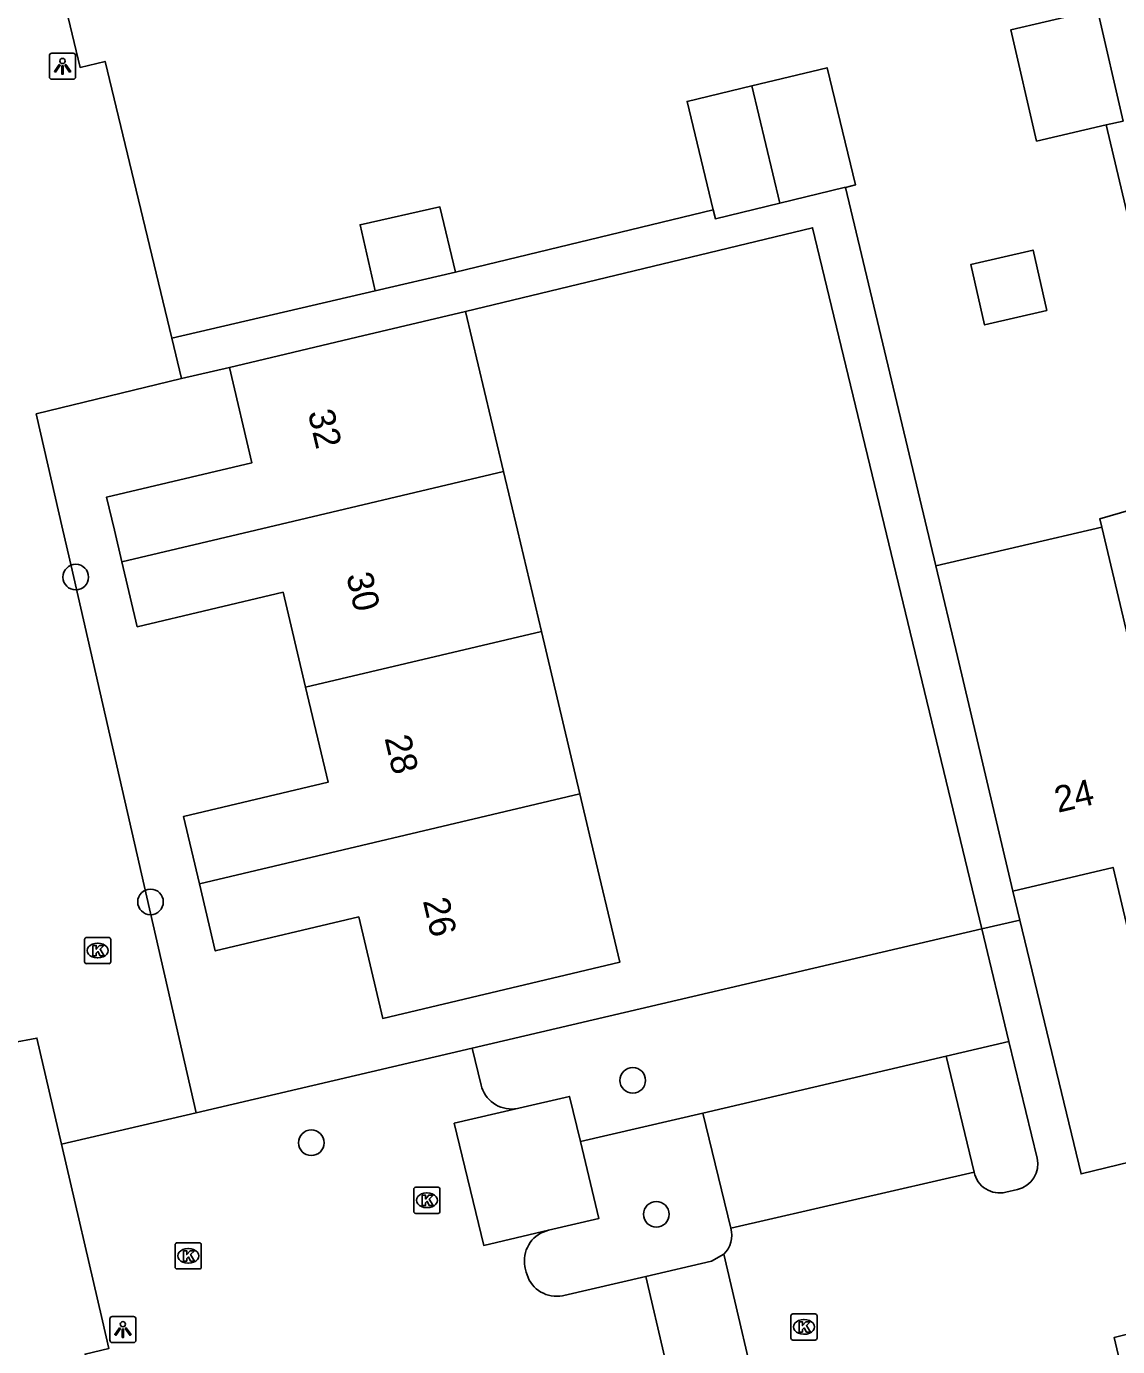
# Model space of a CAD drawing. Extents: x 158461 to 159795, y 387220 to 388672.
# Drawn here: x 159101.1 to 159142.8, y 388468.8 to 388519.3 of the extents above; entities that cross this region are included whole.
import ezdxf

# ---------------------------------------------------------------- set-up
doc = ezdxf.new("R2010")
doc.units = 0
for name, color, linetype in [('IMGEO_Boom', 7, 'Continuous'), ('IMGEO_Groenvoorziening', 7, 'Continuous'), ('IMGEO_Haag', 7, 'Continuous'), ('IMGEO_Kolk', 7, 'Continuous'), ('IMGEO_Lichtpunt', 7, 'Continuous'), ('IMGEO_Pand', 7, 'Continuous'), ('IMGEO_Pand_nummerreeks', 7, 'Continuous'), ('IMGEO_Parkeervlak_open', 7, 'Continuous'), ('IMGEO_Rijbaan_lokaal_open', 7, 'Continuous'), ('IMGEO_Voetpad_gesloten', 7, 'Continuous'), ('IMGEO_Voetpad_open', 7, 'Continuous')]:
    doc.layers.add(name, color=color, linetype=linetype)

msp = doc.modelspace()

# ---------------------------------------------------------------- linework, layer by layer
at = {"layer": 'IMGEO_Boom'}
for centre in [(159102.96, 388498.209), (159105.816, 388485.795), (159124.243, 388478.973), (159111.96, 388476.588), (159125.143, 388473.854)]:
    msp.add_circle(centre, 0.489, dxfattribs=at)
at = {"layer": 'IMGEO_Groenvoorziening'}
msp.add_lwpolyline([(159118.107, 388480.202), (159137.578, 388484.76)], dxfattribs=at)
at = {"layer": 'IMGEO_Haag'}
for points in [[(159138.616, 388480.457), (159136.22, 388479.897)], [(159126.925, 388477.725), (159122.243, 388476.631)]]:
    msp.add_lwpolyline(points, dxfattribs=at)
at = {"layer": 'IMGEO_Kolk'}
for p, q in [((159103.296, 388483.508), (159103.296, 388484.36)), ((159103.371, 388484.434), (159104.223, 388484.434)), ((159103.784, 388484.214), (159103.809, 388484.214)), ((159104.297, 388484.36), (159104.297, 388483.508)), ((159104.223, 388483.434), (159103.371, 388483.434)), ((159103.807, 388483.654), (159103.782, 388483.654)), ((159115.875, 388473.963), (159115.875, 388474.815)), ((159115.95, 388474.889), (159116.802, 388474.889)), ((159116.363, 388474.669), (159116.388, 388474.669)), ((159116.876, 388474.815), (159116.876, 388473.963)), ((159116.386, 388474.109), (159116.361, 388474.109)), ((159116.802, 388473.889), (159115.95, 388473.889)), ((159106.756, 388471.838), (159106.756, 388472.69)), ((159106.831, 388472.764), (159107.683, 388472.764)), ((159107.757, 388472.69), (159107.757, 388471.838)), ((159107.244, 388472.544), (159107.269, 388472.544)), ((159107.683, 388471.764), (159106.831, 388471.764)), ((159107.267, 388471.984), (159107.242, 388471.984)), ((159130.359, 388470.049), (159131.211, 388470.049)), ((159130.284, 388469.123), (159130.284, 388469.975)), ((159130.772, 388469.829), (159130.797, 388469.829)), ((159131.285, 388469.975), (159131.285, 388469.123)), ((159131.211, 388469.049), (159130.359, 388469.049)), ((159130.795, 388469.269), (159130.77, 388469.269))]:
    msp.add_line(p, q, dxfattribs=at)
for points in [[(159103.296, 388483.508), (159103.296, 388484.36)], [(159103.371, 388484.434), (159104.223, 388484.434)], [(159104.297, 388484.36), (159104.297, 388483.508)], [(159103.617, 388484.134), (159103.74, 388484.134), (159103.74, 388483.983), (159103.87, 388484.134), (159104.034, 388484.134), (159103.888, 388483.983), (159104.041, 388483.734), (159103.889, 388483.734), (159103.804, 388483.898), (159103.74, 388483.831), (159103.74, 388483.734), (159103.617, 388483.734), (159103.617, 388484.134)], [(159104.223, 388483.434), (159103.371, 388483.434)], [(159115.875, 388473.963), (159115.875, 388474.815)], [(159115.95, 388474.889), (159116.802, 388474.889)], [(159116.876, 388474.815), (159116.876, 388473.963)], [(159116.196, 388474.589), (159116.319, 388474.589), (159116.319, 388474.438), (159116.449, 388474.589), (159116.613, 388474.589), (159116.467, 388474.438), (159116.62, 388474.189), (159116.468, 388474.189), (159116.383, 388474.353), (159116.319, 388474.286), (159116.319, 388474.189), (159116.196, 388474.189), (159116.196, 388474.589)], [(159116.802, 388473.889), (159115.95, 388473.889)], [(159106.756, 388471.838), (159106.756, 388472.69)], [(159106.831, 388472.764), (159107.683, 388472.764)], [(159107.757, 388472.69), (159107.757, 388471.838)], [(159107.077, 388472.464), (159107.2, 388472.464), (159107.2, 388472.313), (159107.33, 388472.464), (159107.494, 388472.464), (159107.348, 388472.313), (159107.501, 388472.064), (159107.349, 388472.064), (159107.264, 388472.228), (159107.2, 388472.161), (159107.2, 388472.064), (159107.077, 388472.064), (159107.077, 388472.464)], [(159107.683, 388471.764), (159106.831, 388471.764)], [(159130.359, 388470.049), (159131.211, 388470.049)], [(159130.284, 388469.123), (159130.284, 388469.975)], [(159130.605, 388469.749), (159130.728, 388469.749), (159130.728, 388469.598), (159130.858, 388469.749), (159131.022, 388469.749), (159130.876, 388469.598), (159131.029, 388469.349), (159130.877, 388469.349), (159130.792, 388469.513), (159130.728, 388469.446), (159130.728, 388469.349), (159130.605, 388469.349), (159130.605, 388469.749)], [(159131.285, 388469.975), (159131.285, 388469.123)], [(159131.211, 388469.049), (159130.359, 388469.049)]]:
    msp.add_lwpolyline(points, dxfattribs=at)
for centre, start, end in [((159103.373, 388484.358), 91.552, 178.448), ((159103.373, 388484.358), 91.552, 178.448), ((159104.221, 388484.358), 1.552, 88.448), ((159104.221, 388484.358), 1.552, 88.448), ((159103.373, 388483.51), 181.552, 268.448), ((159103.373, 388483.51), 181.552, 268.448), ((159104.221, 388483.51), 271.552, 358.448), ((159104.221, 388483.51), 271.552, 358.448), ((159115.952, 388474.813), 91.552, 178.448), ((159115.952, 388474.813), 91.552, 178.448), ((159116.8, 388474.813), 1.552, 88.448), ((159116.8, 388474.813), 1.552, 88.448), ((159115.952, 388473.965), 181.552, 268.448), ((159115.952, 388473.965), 181.552, 268.448), ((159116.8, 388473.965), 271.552, 358.448), ((159116.8, 388473.965), 271.552, 358.448), ((159106.833, 388472.688), 91.552, 178.448), ((159106.833, 388472.688), 91.552, 178.448), ((159107.681, 388472.688), 1.552, 88.448), ((159107.681, 388472.688), 1.552, 88.448), ((159106.833, 388471.84), 181.552, 268.448), ((159106.833, 388471.84), 181.552, 268.448), ((159107.681, 388471.84), 271.552, 358.448), ((159107.681, 388471.84), 271.552, 358.448), ((159130.361, 388469.973), 91.552, 178.448), ((159130.361, 388469.973), 91.552, 178.448), ((159131.209, 388469.973), 1.552, 88.448), ((159131.209, 388469.973), 1.552, 88.448), ((159130.361, 388469.125), 181.552, 268.448), ((159130.361, 388469.125), 181.552, 268.448), ((159131.209, 388469.125), 271.552, 358.448), ((159131.209, 388469.125), 271.552, 358.448)]:
    msp.add_arc(centre, 0.0765, start, end, dxfattribs=at)
for centre, major_axis, ratio, start_param, end_param in [((159103.783, 388483.934), (-0.387, 0.002), 0.722429, 4.712389, 7.853982), ((159103.808, 388483.934), (-0.39, 0.002), 0.717154, 1.570796, 4.712389), ((159116.362, 388474.389), (-0.387, 0.002), 0.722429, 4.712389, 7.853982), ((159116.387, 388474.389), (-0.39, 0.002), 0.717154, 1.570796, 4.712389), ((159107.243, 388472.264), (-0.387, 0.002), 0.722429, 4.712389, 7.853982), ((159107.268, 388472.264), (-0.39, 0.002), 0.717154, 1.570796, 4.712389), ((159130.771, 388469.549), (-0.387, 0.002), 0.722429, 4.712389, 7.853982), ((159130.796, 388469.549), (-0.39, 0.002), 0.717154, 1.570796, 4.712389)]:
    msp.add_ellipse(centre, major_axis=major_axis, ratio=ratio, start_param=start_param, end_param=end_param, dxfattribs=at)
at = {"layer": 'IMGEO_Lichtpunt'}
for p, q in [((159101.954, 388518.138), (159101.954, 388517.331)), ((159101.954, 388518.138), (159101.954, 388517.331)), ((159102.856, 388518.233), (159102.048, 388518.233)), ((159102.856, 388518.233), (159102.048, 388518.233)), ((159102.95, 388517.331), (159102.95, 388518.138)), ((159102.95, 388517.331), (159102.95, 388518.138)), ((159102.048, 388517.237), (159102.856, 388517.237)), ((159102.048, 388517.237), (159102.856, 388517.237)), ((159104.261, 388469.853), (159104.261, 388469.046)), ((159104.261, 388469.853), (159104.261, 388469.046)), ((159105.163, 388469.948), (159104.355, 388469.948)), ((159105.163, 388469.948), (159104.355, 388469.948)), ((159105.257, 388469.046), (159105.257, 388469.853)), ((159105.257, 388469.046), (159105.257, 388469.853)), ((159104.355, 388468.952), (159105.163, 388468.952)), ((159104.355, 388468.952), (159105.163, 388468.952))]:
    msp.add_line(p, q, dxfattribs=at)
for points in [[(159102.328, 388517.802), (159102.367, 388517.774), (159102.179, 388517.512), (159102.141, 388517.539), (159102.328, 388517.802)], [(159102.43, 388517.754), (159102.477, 388517.754), (159102.477, 388517.432), (159102.43, 388517.432), (159102.43, 388517.754)], [(159102.54, 388517.774), (159102.578, 388517.801), (159102.765, 388517.539), (159102.726, 388517.511), (159102.54, 388517.774)], [(159104.635, 388469.517), (159104.674, 388469.489), (159104.486, 388469.227), (159104.448, 388469.254), (159104.635, 388469.517)], [(159104.737, 388469.469), (159104.784, 388469.469), (159104.784, 388469.147), (159104.737, 388469.147), (159104.737, 388469.469)], [(159104.847, 388469.489), (159104.885, 388469.516), (159105.072, 388469.254), (159105.033, 388469.226), (159104.847, 388469.489)]]:
    msp.add_lwpolyline(points, dxfattribs=at)
for centre in [(159102.453, 388517.936), (159104.76, 388469.651)]:
    msp.add_circle(centre, 0.0994, dxfattribs=at)
for centre, start, end in [((159102.048, 388518.138), 90, 180), ((159102.048, 388518.138), 90, 180), ((159102.856, 388518.138), 0, 90), ((159102.856, 388518.138), 0, 90), ((159102.048, 388517.331), 180, 270), ((159102.048, 388517.331), 180, 270), ((159102.856, 388517.331), 270, 0), ((159102.856, 388517.331), 270, 360), ((159104.355, 388469.853), 90, 180), ((159104.355, 388469.853), 90, 180), ((159105.163, 388469.853), 0, 90), ((159105.163, 388469.853), 0, 90), ((159104.355, 388469.046), 180, 270), ((159104.355, 388469.046), 180, 270), ((159105.163, 388469.046), 270, 0), ((159105.163, 388469.046), 270, 360)]:
    msp.add_arc(centre, 0.0946, start, end, dxfattribs=at)
at = {"layer": 'IMGEO_Pand'}
for points in [[(159142.328, 388515.49), (159139.675, 388514.878), (159138.693, 388519.132), (159141.319, 388519.738)], [(159142.328, 388515.49), (159142.981, 388515.641), (159141.999, 388519.895), (159141.319, 388519.738)], [(159128.791, 388516.986), (159131.669, 388517.68), (159132.749, 388513.197), (159132.368, 388513.105)], [(159127.318, 388512.242), (159126.318, 388516.391), (159128.791, 388516.986)], [(159129.858, 388512.5), (159128.791, 388516.986)], [(159132.368, 388513.105), (159132.324, 388513.095), (159129.858, 388512.5)], [(159129.858, 388512.5), (159127.398, 388511.908), (159127.318, 388512.242)], [(159117.475, 388509.871), (159116.874, 388512.361), (159113.826, 388511.676), (159114.394, 388509.152)], [(159140.071, 388508.4), (159137.687, 388507.849), (159137.155, 388510.156), (159139.539, 388510.706), (159140.071, 388508.4)], [(159114.394, 388509.152), (159117.475, 388509.871)], [(159117.853, 388508.363), (159113.694, 388507.378), (159108.828, 388506.225)], [(159119.303, 388502.245), (159117.853, 388508.363)], [(159108.828, 388506.225), (159109.691, 388502.583), (159104.135, 388501.267), (159104.436, 388500), (159104.723, 388498.788)], [(159119.303, 388502.245), (159109.834, 388500), (159104.723, 388498.788)], [(159120.751, 388496.131), (159119.834, 388500.002), (159119.303, 388502.245)], [(159149.496, 388496.61), (159149.135, 388498.132), (159146.346, 388497.47), (159145.031, 388500.794), (159144.854, 388501.24), (159142.096, 388500.437), (159142.172, 388500.117)], [(159135.824, 388498.636), (159142.172, 388500.117)], [(159142.172, 388500.117), (159142.987, 388496.674), (159146.388, 388482.31)], [(159104.723, 388498.788), (159105.309, 388496.312), (159110.879, 388497.631), (159111.74, 388493.998)], [(159138.77, 388486.205), (159137.617, 388491.071), (159136.645, 388495.171), (159135.824, 388498.636)], [(159111.74, 388493.998), (159120.751, 388496.131)], [(159122.22, 388489.928), (159120.751, 388496.131)], [(159111.74, 388493.998), (159112.6, 388490.365), (159107.075, 388489.056), (159107.683, 388486.488)], [(159107.683, 388486.488), (159122.22, 388489.928)], [(159122.22, 388489.928), (159122.593, 388488.354), (159123.745, 388483.488), (159114.688, 388481.343), (159113.77, 388485.219), (159108.291, 388483.921), (159107.683, 388486.488)], [(159146.388, 388482.31), (159143.877, 388481.715), (159142.598, 388487.112), (159138.77, 388486.205)]]:
    msp.add_lwpolyline(points, dxfattribs=at)
at = {"layer": 'IMGEO_Parkeervlak_open'}
for points in [[(159136.22, 388479.897), (159126.925, 388477.725)], [(159136.22, 388479.897), (159137.289, 388475.464)], [(159122.243, 388476.631), (159121.825, 388478.362), (159119.886, 388477.909)], [(159127.987, 388473.321), (159126.925, 388477.725)], [(159122.243, 388476.631), (159122.951, 388473.694), (159121.02, 388473.243)]]:
    msp.add_lwpolyline(points, dxfattribs=at)
at = {"layer": 'IMGEO_Rijbaan_lokaal_open'}
for points in [[(159106.626, 388507.339), (159104.082, 388517.921), (159103.125, 388517.691), (159101.273, 388525.444), (159097.463, 388524.694), (159097.059, 388525.87), (159098.008, 388541.813), (159099.817, 388543.743), (159105.577, 388543.489), (159106.22, 388540.583), (159107.336, 388540.688)], [(159106.995, 388505.805), (159106.626, 388507.339)], [(159107.565, 388477.734), (159105.576, 388486.424), (159102.781, 388498.637), (159102.469, 388500.002), (159101.451, 388504.446), (159106.995, 388505.805)], [(159137.578, 388484.76), (159139.032, 388485.1)], [(159137.578, 388484.76), (159138.616, 388480.457)], [(159139.032, 388485.1), (159141.372, 388475.398), (159145.145, 388476.315), (159150.163, 388477.489), (159152.406, 388478.059)], [(159100.227, 388481.448), (159100.517, 388480.405), (159101.475, 388480.592), (159102.415, 388476.54)], [(159118.107, 388480.202), (159107.565, 388477.734)], [(159119.886, 388477.909), (159119.836, 388477.898), (159119.73, 388477.883), (159119.622, 388477.878), (159119.515, 388477.881), (159119.409, 388477.895), (159119.304, 388477.918), (159119.201, 388477.95), (159119.102, 388477.991), (159119.007, 388478.041), (159118.917, 388478.1), (159118.833, 388478.166), (159118.754, 388478.239), (159118.683, 388478.319), (159118.619, 388478.405), (159118.563, 388478.497), (159118.515, 388478.593), (159118.476, 388478.693), (159118.446, 388478.796), (159118.107, 388480.202)], [(159139.691, 388476.003), (159138.616, 388480.457)], [(159102.415, 388476.54), (159107.565, 388477.734)], [(159121.02, 388473.243), (159118.55, 388472.666), (159117.424, 388477.334), (159119.886, 388477.909)], [(159095.46, 388459.536), (159099.536, 388460.511), (159104.375, 388464.364), (159103.315, 388468.514), (159104.227, 388468.725), (159103.983, 388469.777), (159102.415, 388476.54)], [(159137.289, 388475.464), (159127.987, 388473.321)], [(159138.496, 388474.696), (159138.945, 388474.801)], [(159124.737, 388471.481), (159121.612, 388470.751), (159121.558, 388470.74), (159121.452, 388470.725), (159121.345, 388470.719), (159121.238, 388470.723), (159121.131, 388470.737), (159121.027, 388470.76), (159120.925, 388470.792), (159120.826, 388470.834), (159120.731, 388470.884), (159120.641, 388470.942), (159120.557, 388471.008), (159120.479, 388471.081), (159120.407, 388471.162), (159120.344, 388471.248), (159120.288, 388471.339), (159120.24, 388471.435), (159120.202, 388471.535), (159120.172, 388471.638), (159120.135, 388471.795), (159120.121, 388471.858), (159120.107, 388471.964), (159120.101, 388472.071), (159120.105, 388472.178), (159120.119, 388472.284), (159120.142, 388472.389), (159120.174, 388472.491), (159120.216, 388472.59), (159120.266, 388472.684), (159120.324, 388472.774), (159120.39, 388472.859), (159120.464, 388472.937), (159120.544, 388473.008), (159120.63, 388473.072), (159120.721, 388473.127), (159120.817, 388473.175), (159120.917, 388473.213), (159121.02, 388473.243)], [(159124.737, 388471.481), (159127.253, 388472.069), (159127.723, 388472.325)], [(159127.723, 388472.325), (159129.216, 388465.964)], [(159126.198, 388465.257), (159124.737, 388471.481)], [(159146.158, 388470.016), (159142.637, 388469.139), (159143.188, 388466.81), (159142.452, 388466.638)]]:
    msp.add_lwpolyline(points, dxfattribs=at)
for centre, radius, start, end in [((159138.714, 388475.777), 1.003, 283.3223, 13.0276), ((159138.264, 388475.664), 0.995, 191.5877, 283.476), ((159127.026, 388473.043), 1, 314.1552, 16.1539)]:
    msp.add_arc(centre, radius, start, end, dxfattribs=at)
at = {"layer": 'IMGEO_Voetpad_gesloten'}
for points in [[(159132.368, 388513.105), (159135.824, 388498.636)], [(159117.475, 388509.871), (159127.318, 388512.242)], [(159117.853, 388508.363), (159131.117, 388511.561), (159137.578, 388484.76)], [(159106.626, 388507.339), (159114.394, 388509.152)], [(159106.995, 388505.805), (159108.828, 388506.225)], [(159138.77, 388486.205), (159139.032, 388485.1)]]:
    msp.add_lwpolyline(points, dxfattribs=at)
at = {"layer": 'IMGEO_Voetpad_open'}
msp.add_lwpolyline([(159215.307, 388519.096), (159189.962, 388513.424), (159189.423, 388515.706), (159173.162, 388511.824), (159172.408, 388515.006), (159144.038, 388508.287), (159142.328, 388515.49)], dxfattribs=at)

# ---------------------------------------------------------------- texts
at = {"layer": 'IMGEO_Pand_nummerreeks'}
for s, rotation, p in [('32', 283.2523, (159111.823, 388504.501)), ('30', 283.2523, (159113.29, 388498.274)), ('28', 283.2523, (159114.755, 388492.054)), ('24', 13.2353, (159140.489, 388489.197)), ('26', 283.2523, (159116.219, 388485.836))]:
    msp.add_text(s, height=1, rotation=rotation, dxfattribs=at).set_placement(p)

doc.saveas('drawing.dxf')
